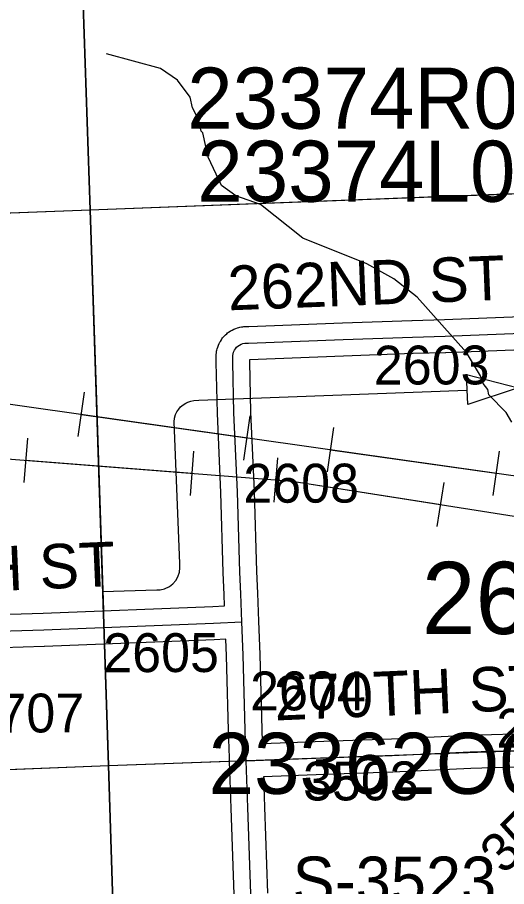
# Model space of a CAD drawing. Extents: x 128.7 to 185.5, y -21.4 to 12.6.
# Drawn here: x 150.182 to 151.063, y -12.439 to -10.875 of the extents above; entities that cross this region are included whole.
import ezdxf

# ---------------------------------------------------------------- set-up
doc = ezdxf.new("R2010")
doc.units = 0
for name, color, linetype in [('tdCoDirctArrow', 7, 'Continuous'), ('tdCoHydroRiver', 7, 'Continuous'), ('tdCoPipe', 7, 'Continuous'), ('tdCoSecRdNmbr', 7, 'Continuous'), ('tdCoSecRdTxt', 7, 'Continuous'), ('tdCoSecRteBand', 7, 'Continuous'), ('tdCoSecRteCL', 7, 'Continuous'), ('tdCoSectLine', 7, 'Continuous'), ('tdCoSectLinePart', 7, 'Continuous'), ('tdCoSectNmbr', 7, 'Continuous'), ('tdCoStrucPriMaintName', 7, 'Continuous'), ('tdCoStrucSecCoName', 7, 'Continuous'), ('tdCoSurfGravel', 7, 'Continuous'), ('tdCoTwpBndry', 7, 'Continuous'), ('tdCoTwpBndryShd', 7, 'Continuous')]:
    doc.layers.add(name, color=color, linetype=linetype)

msp = doc.modelspace()

# ---------------------------------------------------------------- linework, layer by layer
at = {"layer": 'tdCoDirctArrow'}
msp.add_lwpolyline([(150.9909, -11.5176), (151.0843, -11.5415), (150.9934, -11.5715)], close=True, dxfattribs=at)
msp.add_lwpolyline([(150.3355, -11.9079), (150.4335, -11.9049), (150.4392, -11.9051), (150.4474, -11.9031), (150.4564, -11.8989), (150.462, -11.8945), (150.4676, -11.8884), (150.4714, -11.8817), (150.4741, -11.8732), (150.4748, -11.8654), (150.4748, -11.8575), (150.4647, -11.6024), (150.4655, -11.596), (150.4673, -11.5896), (150.4697, -11.5845), (150.473, -11.5796), (150.4762, -11.5759), (150.4809, -11.572), (150.4855, -11.569), (150.4893, -11.5671), (150.4944, -11.5653), (150.5002, -11.5641), (150.509, -11.5639), (150.9918, -11.5458)], dxfattribs=at)
at = {"layer": 'tdCoHydroRiver'}
msp.add_lwpolyline([(151.0724, -11.6031), (151.0624, -11.5861), (151.0313, -11.554), (151.0294, -11.5446), (151.0211, -11.5339), (151.0159, -11.5198), (150.9908, -11.4781), (150.9022, -11.3785), (150.86, -11.3452), (150.8117, -11.3185), (150.6965, -11.2719), (150.6202, -11.2114), (150.5755, -11.1956), (150.5496, -11.1775), (150.5258, -11.1263), (150.5164, -11.0824), (150.5131, -11.0793), (150.5076, -11.0574), (150.4974, -11.0373), (150.4936, -11.0185), (150.4705, -10.9877), (150.4398, -10.9666), (150.3426, -10.94)], dxfattribs=at)
at = {"layer": 'tdCoPipe'}
for p, q in [((150.292, -11.6291), (150.3033, -11.5494)), ((150.5902, -11.6714), (150.6015, -11.5916)), ((150.7408, -11.6928), (150.7521, -11.6131)), ((150.1947, -11.7118), (150.201, -11.6319)), ((150.4938, -11.7353), (150.5001, -11.6552)), ((151.039, -11.7351), (151.0503, -11.6552)), ((150.6448, -11.7471), (150.6511, -11.6672)), ((150.9383, -11.7912), (150.9508, -11.7119))]:
    msp.add_line(p, q, dxfattribs=at)
for points in [[(133.6945, 0.4089), (135.1153, -0.6342), (137.1324, -2.3792), (137.5288, -2.9528), (138.161, -3.328), (139.2218, -4.4833), (139.3397, -4.805), (140.8827, -6.1264), (141.2631, -6.6089), (142.2971, -8.0348), (142.3319, -8.2734), (143.9392, -9.367), (143.9927, -9.5975), (145.829, -10.533), (147.4283, -11.2406), (148.0149, -11.3532), (148.9915, -11.5772), (150.6773, -11.7094), (151.6631, -11.8649), (152.1578, -12.9549), (152.0489, -14.0003)], [(141.7836, -7.0033), (142.3273, -7.8596), (142.3925, -8.1335), (142.8785, -8.3933), (143.1849, -8.6984), (143.96, -9.2344), (144.0145, -9.2874), (144.0511, -9.4993), (144.1965, -9.5563), (144.4517, -9.5354), (144.51, -9.7346), (144.8087, -9.8976), (145.2095, -10.0919), (145.4764, -10.2643), (147.4123, -10.9894), (147.8261, -11.2583), (148.2617, -11.2593), (148.6573, -11.4241), (149.6319, -11.4948), (151.5237, -11.7631), (152.8427, -11.7734), (156.2861, -11.7117)], [(150.2976, -11.5892), (150.5958, -11.6315)], [(150.7464, -11.6529), (151.0446, -11.6952)], [(150.1978, -11.6718), (150.4969, -11.6952)], [(150.648, -11.7071), (150.6773, -11.7094), (150.9446, -11.7515)]]:
    msp.add_lwpolyline(points, dxfattribs=at)
at = {"layer": 'tdCoSecRteBand'}
for points in [[(150.1091, -11.9508), (150.2288, -11.9469), (150.5342, -11.9348), (150.5556, -11.9339), (150.5556, -11.9338), (150.5547, -11.9136), (150.553, -11.8745), (150.553, -11.8743), (150.553, -11.8741), (150.5486, -11.73), (150.5424, -11.5876), (150.5424, -11.5873), (150.5424, -11.587), (150.5404, -11.4961), (150.5402, -11.4841), (150.5401, -11.4814), (150.5406, -11.4787), (150.5411, -11.4754), (150.5414, -11.4734), (150.542, -11.4714), (150.543, -11.4682), (150.5436, -11.4663), (150.5444, -11.4644), (150.5458, -11.4614), (150.5467, -11.4595), (150.5478, -11.4578), (150.5496, -11.455), (150.5507, -11.4532), (150.552, -11.4517), (150.5542, -11.4491), (150.5555, -11.4476), (150.557, -11.4462), (150.5595, -11.444), (150.561, -11.4426), (150.5627, -11.4415), (150.5655, -11.4396), (150.5672, -11.4384), (150.569, -11.4375), (150.572, -11.436), (150.5738, -11.4351), (150.5758, -11.4345), (150.579, -11.4334), (150.5809, -11.4328), (150.5829, -11.4324), (150.5862, -11.4317), (150.5882, -11.4314), (150.5902, -11.4312), (150.5936, -11.4311), (150.5956, -11.431), (150.5976, -11.4311), (150.5992, -11.4312), (150.7675, -11.4247), (150.7675, -11.4247), (150.7676, -11.4247), (150.8928, -11.42), (150.893, -11.42), (150.8932, -11.42), (150.9515, -11.4185), (151.0891, -11.4133)], [(151.0913, -11.4733), (150.9535, -11.4785), (150.9534, -11.4785), (150.9532, -11.4785), (150.8949, -11.4799), (150.7698, -11.4846), (150.6003, -11.4912), (150.6004, -11.4948), (150.6024, -11.5854), (150.6085, -11.7276), (150.6085, -11.7278), (150.6085, -11.7279), (150.613, -11.872), (150.6147, -11.911), (150.6147, -11.9111), (150.6147, -11.9111), (150.6167, -11.9613), (150.618, -11.9912), (150.6179, -11.9912), (150.6191, -12.0216), (150.6191, -12.0218), (150.6191, -12.022), (150.6233, -12.1785), (150.6235, -12.1817)], [(150.5725, -12.4534), (150.5676, -12.2981), (150.5646, -12.2139), (150.5635, -12.1839), (150.5635, -12.1839), (150.5634, -12.1805), (150.5634, -12.1804), (150.5634, -12.1802), (150.5592, -12.0238), (150.558, -11.9938), (150.5368, -11.9948), (150.5367, -11.9948), (150.5367, -11.9948), (150.2311, -12.0068), (150.231, -12.0069), (150.2309, -12.0069), (150.1164, -12.0106)], [(150.6235, -12.1817), (150.734, -12.1776), (150.734, -12.1776), (150.734, -12.1776), (150.8557, -12.1734), (150.9961, -12.167), (150.9963, -12.167), (150.9965, -12.167), (151.1156, -12.1631)], [(151.1172, -12.2231), (150.9986, -12.227), (150.8583, -12.2334), (150.8581, -12.2334), (150.8579, -12.2334), (150.7361, -12.2376), (150.6256, -12.2417), (150.6256, -12.2417), (150.6275, -12.296), (150.6275, -12.296), (150.6275, -12.2961), (150.6325, -12.4514)]]:
    msp.add_lwpolyline(points, dxfattribs=at)
at = {"layer": 'tdCoSecRteCL'}
for points in [[(150.5867, -11.9626), (150.5847, -11.9123), (150.583, -11.8731), (150.5786, -11.7289), (150.5724, -11.5863), (150.5704, -11.4955), (150.5702, -11.4835), (150.5707, -11.4802), (150.5717, -11.477), (150.5731, -11.4739), (150.5749, -11.4711), (150.5771, -11.4685), (150.5796, -11.4663), (150.5823, -11.4644), (150.5854, -11.4629), (150.5885, -11.4618), (150.5918, -11.4612), (150.5952, -11.461), (150.5985, -11.4613), (150.7687, -11.4546), (150.894, -11.45), (150.9524, -11.4485), (151.0903, -11.4433), (151.3178, -11.4356)], [(150.1101, -11.9808), (150.2299, -11.9769), (150.5355, -11.9648), (150.5867, -11.9626)], [(150.5945, -12.2128), (150.5934, -12.1794), (150.5892, -12.0228), (150.5867, -11.9626)], [(150.5945, -12.2128), (150.7351, -12.2076), (150.8569, -12.2034), (150.9975, -12.197), (151.1166, -12.1931), (151.1555, -12.1928), (151.1642, -12.1933), (151.2039, -12.2022), (151.2241, -12.2071), (151.2318, -12.2079)], [(150.6331, -13.2633), (150.628, -13.1723), (150.6279, -13.1703), (150.622, -13.0176), (150.618, -12.9017), (150.6133, -12.7589), (150.6074, -12.5999), (150.6025, -12.4524), (150.5975, -12.297), (150.5945, -12.2128)]]:
    msp.add_lwpolyline(points, dxfattribs=at)
at = {"layer": 'tdCoSectLine'}
for points in [[(150.2794, -10.2174), (150.3134, -11.2212)], [(150.3134, -11.2212), (151.3095, -11.183)], [(149.3021, -11.259), (150.3134, -11.2212)], [(150.3134, -11.2212), (150.3466, -12.2212)], [(150.3466, -12.2212), (151.3428, -12.1854)], [(149.3393, -12.2617), (150.3466, -12.2212)], [(150.3466, -12.2212), (150.378, -13.2238)]]:
    msp.add_lwpolyline(points, dxfattribs=at)
at = {"layer": 'tdCoSectLinePart'}
for points in [[(150.2969, -10.7342), (150.3134, -11.2212)], [(150.3134, -11.2212), (151.2794, -11.1841)], [(149.8368, -11.239), (150.3134, -11.2212)], [(150.3134, -11.2212), (150.3373, -11.9422)], [(150.3393, -12.0021), (150.3466, -12.2212)], [(150.3466, -12.2212), (150.5641, -12.2134)], [(149.8739, -12.2402), (150.3466, -12.2212)], [(150.3466, -12.2212), (150.378, -13.2238)]]:
    msp.add_lwpolyline(points, dxfattribs=at)
at = {"layer": 'tdCoSurfGravel'}
for points in [[(150.5704, -11.4955), (150.5702, -11.4835), (150.5707, -11.4802), (150.5717, -11.477), (150.5731, -11.4739), (150.5749, -11.4711), (150.5771, -11.4685), (150.5796, -11.4663), (150.5823, -11.4644), (150.5854, -11.4629), (150.5885, -11.4618), (150.5918, -11.4612), (150.5952, -11.461), (150.5985, -11.4613), (150.7687, -11.4546), (150.894, -11.45), (150.9524, -11.4485), (151.0903, -11.4433), (151.3178, -11.4356)], [(150.5867, -11.9626), (150.5847, -11.9123), (150.583, -11.8731), (150.5786, -11.7289), (150.5724, -11.5863), (150.5704, -11.4955)], [(150.1101, -11.9808), (150.2299, -11.9769), (150.5355, -11.9648), (150.5867, -11.9626)], [(150.5945, -12.2128), (150.5934, -12.1794), (150.5892, -12.0228), (150.5867, -11.9626)], [(150.5945, -12.2128), (150.7351, -12.2076), (150.8569, -12.2034), (150.9975, -12.197), (151.1166, -12.1931), (151.1555, -12.1928), (151.1642, -12.1933), (151.2039, -12.2022), (151.2241, -12.2071), (151.2318, -12.2079), (151.2436, -12.2091), (151.306, -12.2091), (151.3649, -12.2069), (151.429, -12.2048)], [(150.628, -13.1723), (150.6279, -13.1703), (150.622, -13.0176), (150.618, -12.9017), (150.6133, -12.7589), (150.6074, -12.5999), (150.6025, -12.4524), (150.5975, -12.297), (150.5945, -12.2128)]]:
    msp.add_lwpolyline(points, dxfattribs=at)
at = {"layer": 'tdCoTwpBndry'}
for points in [[(150.3373, -11.9426), (150.3134, -11.2212), (150.297, -10.7357)], [(150.395, -13.748), (150.378, -13.2238), (150.3466, -12.2212), (150.3393, -12.0025)]]:
    msp.add_lwpolyline(points, dxfattribs=at)
at = {"layer": 'tdCoTwpBndryShd'}
msp.add_lwpolyline([(150.395, -13.7476), (150.378, -13.2238), (150.3466, -12.2212), (150.3134, -11.2212), (150.2794, -10.2174), (150.245, -9.219), (150.2118, -8.2199), (150.1854, -7.2186), (149.1912, -7.251), (148.1861, -7.2877), (147.1862, -7.3236), (146.1796, -7.3579), (145.1769, -7.3938), (144.1761, -7.4248), (143.1728, -7.4558), (142.1753, -7.4874), (141.1678, -7.5201), (140.1762, -7.5484), (139.1499, -7.567), (138.1783, -7.5984), (137.1762, -7.6276), (136.1739, -7.6508), (135.1725, -7.6763), (134.1612, -7.6994)], dxfattribs=at)

# ---------------------------------------------------------------- texts
at = {"layer": 'tdCoSecRdNmbr'}
for s, rotation, p in [('2603', 0.1141, (150.8242, -11.5357)), ('2608', 0.1141, (150.5892, -11.7484)), ('2605', 0.1139, (150.3371, -12.0534)), ('2604', 0.1141, (150.6015, -12.1222)), ('2707', 0.1136, (150.0945, -12.1621)), ('2606', 0.1144, (151.0447, -12.1893)), ('3503', 0.1141, (150.6968, -12.2843)), ('3505', 45.1131, (151.0584, -12.4195))]:
    msp.add_text(s, height=0.07, rotation=rotation, dxfattribs=at).set_placement(p)
at = {"layer": 'tdCoSecRdTxt'}
for s, rotation, p in [('262ND ST', 2.2187, (150.5626, -11.4021)), ('270TH ST', 2.5048, (149.8731, -11.9192)), ('270TH ST', 2.4514, (150.6462, -12.1404))]:
    msp.add_text(s, height=0.08, rotation=rotation, dxfattribs=at).set_placement(p)
at = {"layer": 'tdCoSectNmbr'}
msp.add_text('26', height=0.13, rotation=0.1142, dxfattribs=at).set_placement((150.9107, -11.9849))
at = {"layer": 'tdCoStrucPriMaintName'}
for s, p in [('23374R061', (150.4882, -11.0751)), ('23374R061', (150.4882, -11.0751)), ('23374R061', (150.4882, -11.0751)), ('23374L061', (150.5064, -11.2066)), ('23374L061', (150.5064, -11.2066)), ('23374L061', (150.5064, -11.2066)), ('23362O061', (150.5267, -12.2724)), ('23362O061', (150.5267, -12.2724)), ('23362O061', (150.5267, -12.2724))]:
    msp.add_text(s, height=0.11, dxfattribs=at).set_placement(p)
at = {"layer": 'tdCoStrucSecCoName'}
msp.add_text('S-3523', height=0.085, dxfattribs=at).set_placement((150.6779, -12.4703))

doc.saveas('drawing.dxf')
